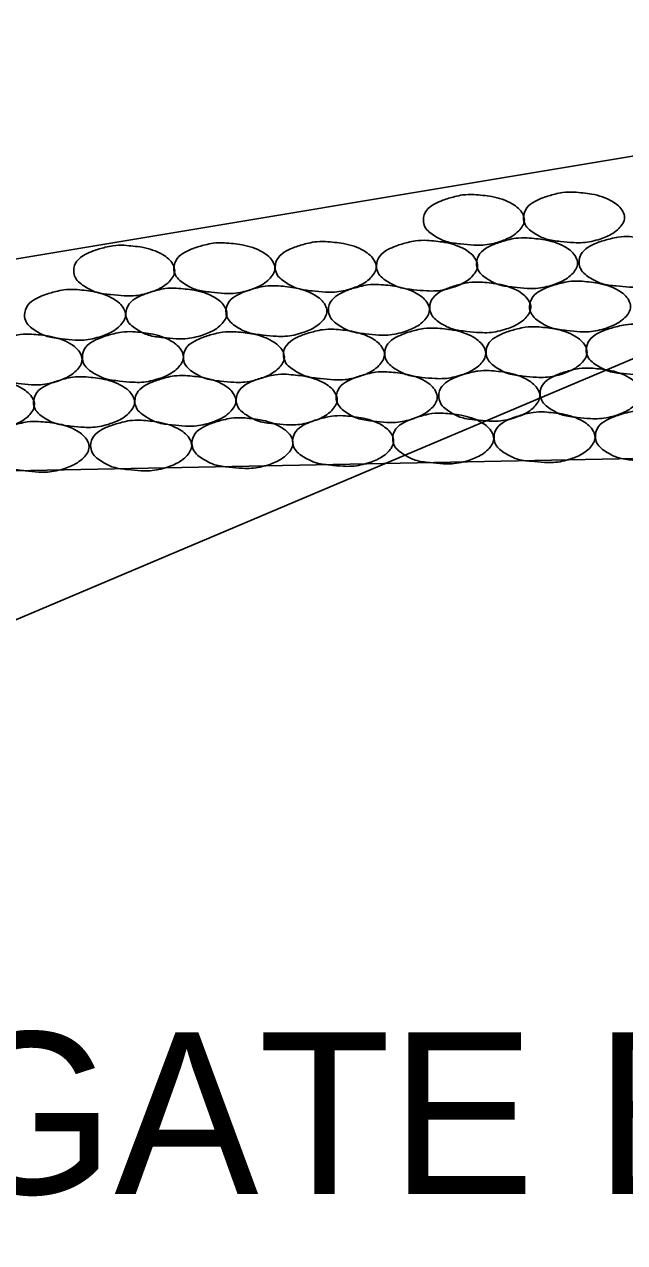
# Model space of a CAD drawing. Extents: x 60325 to 61047, y 53669 to 53767.
# Drawn here: x 60344.921 to 60346.778, y 53737.337 to 53741.105 of the extents above; entities that cross this region are included whole.
import ezdxf

# ---------------------------------------------------------------- set-up
doc = ezdxf.new("R2010")
doc.units = 0
doc.layers.add('R_Border Prem', color=7, linetype='Continuous')

msp = doc.modelspace()

# ---------------------------------------------------------------- linework, layer by layer
at = {"layer": 'R_Border Prem'}
for p, q in [((60349.2467, 53741.1045), (60340.428, 53739.6347)), ((60341.4044, 53737.789), (60347.6519, 53740.4285)), ((60355.2467, 53739.9311), (60340.428, 53739.6347))]:
    msp.add_line(p, q, dxfattribs=at)
for points in [[(60346.312, 53740.5782), (60346.367, 53740.5719), (60346.4307, 53740.5494), (60346.4632, 53740.5182), (60346.4682, 53740.4994), (60346.4507, 53740.4657), (60346.432, 53740.4507), (60346.3932, 53740.4332), (60346.3395, 53740.4219), (60346.312, 53740.4219), (60346.2707, 53740.4257), (60346.2257, 53740.4332), (60346.192, 53740.4494), (60346.1607, 53740.4782), (60346.1557, 53740.4994), (60346.1657, 53740.5294), (60346.1907, 53740.5494), (60346.2157, 53740.5607), (60346.2532, 53740.5719), (60346.277, 53740.5769), (60346.312, 53740.5782)], [(60346.6216, 53740.5858), (60346.6766, 53740.5796), (60346.7404, 53740.5571), (60346.7729, 53740.5258), (60346.7779, 53740.5071), (60346.7604, 53740.4733), (60346.7416, 53740.4583), (60346.7029, 53740.4408), (60346.6491, 53740.4296), (60346.6216, 53740.4296), (60346.5804, 53740.4333), (60346.5354, 53740.4408), (60346.5016, 53740.4571), (60346.4704, 53740.4858), (60346.4654, 53740.5071), (60346.4754, 53740.5371), (60346.5004, 53740.5571), (60346.5254, 53740.5683), (60346.5629, 53740.5796), (60346.5866, 53740.5846), (60346.6216, 53740.5858)], [(60345.2303, 53740.4213), (60345.2853, 53740.4151), (60345.3491, 53740.3926), (60345.3816, 53740.3613), (60345.3866, 53740.3426), (60345.3691, 53740.3088), (60345.3503, 53740.2938), (60345.3116, 53740.2763), (60345.2578, 53740.2651), (60345.2303, 53740.2651), (60345.1891, 53740.2688), (60345.1441, 53740.2763), (60345.1103, 53740.2926), (60345.0791, 53740.3213), (60345.0741, 53740.3426), (60345.0841, 53740.3726), (60345.1091, 53740.3926), (60345.1341, 53740.4038), (60345.1716, 53740.4151), (60345.1953, 53740.4201), (60345.2303, 53740.4213)], [(60345.54, 53740.429), (60345.595, 53740.4227), (60345.6587, 53740.4002), (60345.6912, 53740.369), (60345.6962, 53740.3502), (60345.6787, 53740.3165), (60345.66, 53740.3015), (60345.6212, 53740.284), (60345.5675, 53740.2727), (60345.54, 53740.2727), (60345.4987, 53740.2765), (60345.4537, 53740.284), (60345.42, 53740.3002), (60345.3887, 53740.329), (60345.3837, 53740.3502), (60345.3937, 53740.3802), (60345.4187, 53740.4002), (60345.4437, 53740.4115), (60345.4812, 53740.4227), (60345.505, 53740.4277), (60345.54, 53740.429)], [(60345.8534, 53740.4328), (60345.9084, 53740.4266), (60345.9721, 53740.4041), (60346.0046, 53740.3728), (60346.0096, 53740.3541), (60345.9921, 53740.3203), (60345.9734, 53740.3053), (60345.9346, 53740.2878), (60345.8809, 53740.2766), (60345.8534, 53740.2766), (60345.8121, 53740.2803), (60345.7671, 53740.2878), (60345.7334, 53740.3041), (60345.7021, 53740.3328), (60345.6971, 53740.3541), (60345.7071, 53740.3841), (60345.7321, 53740.4041), (60345.7571, 53740.4153), (60345.7946, 53740.4266), (60345.8184, 53740.4316), (60345.8534, 53740.4328)], [(60346.1668, 53740.4366), (60346.2218, 53740.4304), (60346.2856, 53740.4079), (60346.3181, 53740.3766), (60346.3231, 53740.3579), (60346.3056, 53740.3241), (60346.2868, 53740.3091), (60346.2481, 53740.2916), (60346.1943, 53740.2804), (60346.1668, 53740.2804), (60346.1256, 53740.2841), (60346.0806, 53740.2916), (60346.0468, 53740.3079), (60346.0156, 53740.3366), (60346.0106, 53740.3579), (60346.0206, 53740.3879), (60346.0456, 53740.4079), (60346.0706, 53740.4191), (60346.1081, 53740.4304), (60346.1318, 53740.4354), (60346.1668, 53740.4366)], [(60346.4764, 53740.4443), (60346.5314, 53740.438), (60346.5952, 53740.4155), (60346.6277, 53740.3843), (60346.6327, 53740.3655), (60346.6152, 53740.3318), (60346.5964, 53740.3168), (60346.5577, 53740.2993), (60346.5039, 53740.288), (60346.4764, 53740.288), (60346.4352, 53740.2918), (60346.3902, 53740.2993), (60346.3564, 53740.3155), (60346.3252, 53740.3443), (60346.3202, 53740.3655), (60346.3302, 53740.3955), (60346.3552, 53740.4155), (60346.3802, 53740.4268), (60346.4177, 53740.438), (60346.4414, 53740.443), (60346.4764, 53740.4443)], [(60346.7937, 53740.4481), (60346.8487, 53740.4418), (60346.9124, 53740.4193), (60346.9449, 53740.3881), (60346.9499, 53740.3693), (60346.9324, 53740.3356), (60346.9137, 53740.3206), (60346.8749, 53740.3031), (60346.8212, 53740.2918), (60346.7937, 53740.2918), (60346.7524, 53740.2956), (60346.7074, 53740.3031), (60346.6737, 53740.3193), (60346.6424, 53740.3481), (60346.6374, 53740.3693), (60346.6474, 53740.3993), (60346.6724, 53740.4193), (60346.6974, 53740.4306), (60346.7349, 53740.4418), (60346.7587, 53740.4468), (60346.7937, 53740.4481)], [(60346.6404, 53740.3105), (60346.6954, 53740.3042), (60346.7592, 53740.2817), (60346.7917, 53740.2505), (60346.7967, 53740.2317), (60346.7792, 53740.198), (60346.7604, 53740.183), (60346.7217, 53740.1655), (60346.6679, 53740.1542), (60346.6404, 53740.1542), (60346.5992, 53740.158), (60346.5542, 53740.1655), (60346.5204, 53740.1817), (60346.4892, 53740.2105), (60346.4842, 53740.2317), (60346.4942, 53740.2617), (60346.5192, 53740.2817), (60346.5442, 53740.293), (60346.5817, 53740.3042), (60346.6054, 53740.3092), (60346.6404, 53740.3105)], [(60345.078, 53740.2848), (60345.133, 53740.2785), (60345.1967, 53740.256), (60345.2292, 53740.2248), (60345.2342, 53740.206), (60345.2167, 53740.1723), (60345.198, 53740.1573), (60345.1592, 53740.1398), (60345.1055, 53740.1285), (60345.078, 53740.1285), (60345.0367, 53740.1323), (60344.9917, 53740.1398), (60344.958, 53740.156), (60344.9267, 53740.1848), (60344.9217, 53740.206), (60344.9317, 53740.236), (60344.9567, 53740.256), (60344.9817, 53740.2673), (60345.0192, 53740.2785), (60345.043, 53740.2835), (60345.078, 53740.2848)], [(60345.3914, 53740.2886), (60345.4464, 53740.2824), (60345.5102, 53740.2599), (60345.5427, 53740.2286), (60345.5477, 53740.2099), (60345.5302, 53740.1761), (60345.5114, 53740.1611), (60345.4727, 53740.1436), (60345.4189, 53740.1324), (60345.3914, 53740.1324), (60345.3502, 53740.1361), (60345.3052, 53740.1436), (60345.2714, 53740.1599), (60345.2402, 53740.1886), (60345.2352, 53740.2099), (60345.2452, 53740.2399), (60345.2702, 53740.2599), (60345.2952, 53740.2711), (60345.3327, 53740.2824), (60345.3564, 53740.2874), (60345.3914, 53740.2886)], [(60345.701, 53740.2963), (60345.756, 53740.29), (60345.8198, 53740.2675), (60345.8523, 53740.2363), (60345.8573, 53740.2175), (60345.8398, 53740.1838), (60345.821, 53740.1688), (60345.7823, 53740.1513), (60345.7285, 53740.14), (60345.701, 53740.14), (60345.6598, 53740.1438), (60345.6148, 53740.1513), (60345.581, 53740.1675), (60345.5498, 53740.1963), (60345.5448, 53740.2175), (60345.5548, 53740.2475), (60345.5798, 53740.2675), (60345.6048, 53740.2788), (60345.6423, 53740.29), (60345.666, 53740.295), (60345.701, 53740.2963)], [(60346.0183, 53740.3001), (60346.0733, 53740.2938), (60346.137, 53740.2713), (60346.1695, 53740.2401), (60346.1745, 53740.2213), (60346.157, 53740.1876), (60346.1383, 53740.1726), (60346.0995, 53740.1551), (60346.0458, 53740.1438), (60346.0183, 53740.1438), (60345.977, 53740.1476), (60345.932, 53740.1551), (60345.8983, 53740.1713), (60345.867, 53740.2001), (60345.862, 53740.2213), (60345.872, 53740.2513), (60345.897, 53740.2713), (60345.922, 53740.2826), (60345.9595, 53740.2938), (60345.9833, 53740.2988), (60346.0183, 53740.3001)], [(60346.3317, 53740.3077), (60346.3867, 53740.3015), (60346.4505, 53740.279), (60346.483, 53740.2477), (60346.488, 53740.229), (60346.4705, 53740.1952), (60346.4517, 53740.1802), (60346.413, 53740.1627), (60346.3592, 53740.1515), (60346.3317, 53740.1515), (60346.2905, 53740.1552), (60346.2455, 53740.1627), (60346.2117, 53740.179), (60346.1805, 53740.2077), (60346.1755, 53740.229), (60346.1855, 53740.259), (60346.2105, 53740.279), (60346.2355, 53740.2902), (60346.273, 53740.3015), (60346.2967, 53740.3065), (60346.3317, 53740.3077)], [(60345.8791, 53740.1617), (60345.9341, 53740.1554), (60345.9978, 53740.1329), (60346.0303, 53740.1017), (60346.0353, 53740.0829), (60346.0178, 53740.0492), (60345.9991, 53740.0342), (60345.9603, 53740.0167), (60345.9066, 53740.0054), (60345.8791, 53740.0054), (60345.8378, 53740.0092), (60345.7928, 53740.0167), (60345.7591, 53740.0329), (60345.7278, 53740.0617), (60345.7228, 53740.0829), (60345.7328, 53740.1129), (60345.7578, 53740.1329), (60345.7828, 53740.1442), (60345.8203, 53740.1554), (60345.8441, 53740.1604), (60345.8791, 53740.1617)], [(60346.1925, 53740.1655), (60346.2475, 53740.1593), (60346.3112, 53740.1368), (60346.3437, 53740.1055), (60346.3487, 53740.0868), (60346.3312, 53740.053), (60346.3125, 53740.038), (60346.2737, 53740.0205), (60346.22, 53740.0093), (60346.1925, 53740.0093), (60346.1512, 53740.013), (60346.1062, 53740.0205), (60346.0725, 53740.0368), (60346.0412, 53740.0655), (60346.0362, 53740.0868), (60346.0462, 53740.1168), (60346.0712, 53740.1368), (60346.0962, 53740.148), (60346.1337, 53740.1593), (60346.1575, 53740.1643), (60346.1925, 53740.1655)], [(60346.5059, 53740.1693), (60346.5609, 53740.1631), (60346.6247, 53740.1406), (60346.6572, 53740.1093), (60346.6622, 53740.0906), (60346.6447, 53740.0568), (60346.6259, 53740.0418), (60346.5872, 53740.0243), (60346.5334, 53740.0131), (60346.5059, 53740.0131), (60346.4647, 53740.0168), (60346.4197, 53740.0243), (60346.3859, 53740.0406), (60346.3547, 53740.0693), (60346.3497, 53740.0906), (60346.3597, 53740.1206), (60346.3847, 53740.1406), (60346.4097, 53740.1518), (60346.4472, 53740.1631), (60346.4709, 53740.1681), (60346.5059, 53740.1693)], [(60346.8155, 53740.177), (60346.8705, 53740.1707), (60346.9343, 53740.1482), (60346.9668, 53740.117), (60346.9718, 53740.0982), (60346.9543, 53740.0645), (60346.9355, 53740.0495), (60346.8968, 53740.032), (60346.843, 53740.0207), (60346.8155, 53740.0207), (60346.7743, 53740.0245), (60346.7293, 53740.032), (60346.6955, 53740.0482), (60346.6643, 53740.077), (60346.6593, 53740.0982), (60346.6693, 53740.1282), (60346.6943, 53740.1482), (60346.7193, 53740.1595), (60346.7568, 53740.1707), (60346.7805, 53740.1757), (60346.8155, 53740.177)], [(60344.9435, 53740.1465), (60344.9985, 53740.1403), (60345.0623, 53740.1178), (60345.0948, 53740.0865), (60345.0998, 53740.0678), (60345.0823, 53740.034), (60345.0635, 53740.019), (60345.0248, 53740.0015), (60344.971, 53739.9903), (60344.9435, 53739.9903), (60344.9023, 53739.994), (60344.8573, 53740.0015), (60344.8235, 53740.0178), (60344.7923, 53740.0465), (60344.7873, 53740.0678), (60344.7973, 53740.0978), (60344.8223, 53740.1178), (60344.8473, 53740.129), (60344.8848, 53740.1403), (60344.9085, 53740.1453), (60344.9435, 53740.1465)], [(60345.257, 53740.1542), (60345.312, 53740.1479), (60345.3757, 53740.1254), (60345.4082, 53740.0942), (60345.4132, 53740.0754), (60345.3957, 53740.0417), (60345.377, 53740.0267), (60345.3382, 53740.0092), (60345.2845, 53739.9979), (60345.257, 53739.9979), (60345.2157, 53740.0017), (60345.1707, 53740.0092), (60345.137, 53740.0254), (60345.1057, 53740.0542), (60345.1007, 53740.0754), (60345.1107, 53740.1054), (60345.1357, 53740.1254), (60345.1607, 53740.1367), (60345.1982, 53740.1479), (60345.222, 53740.1529), (60345.257, 53740.1542)], [(60345.5694, 53740.154), (60345.6244, 53740.1478), (60345.6882, 53740.1253), (60345.7207, 53740.094), (60345.7257, 53740.0753), (60345.7082, 53740.0415), (60345.6894, 53740.0265), (60345.6507, 53740.009), (60345.5969, 53739.9978), (60345.5694, 53739.9978), (60345.5282, 53740.0015), (60345.4832, 53740.009), (60345.4494, 53740.0253), (60345.4182, 53740.054), (60345.4132, 53740.0753), (60345.4232, 53740.1053), (60345.4482, 53740.1253), (60345.4732, 53740.1365), (60345.5107, 53740.1478), (60345.5344, 53740.1528), (60345.5694, 53740.154)], [(60344.7962, 53740.0071), (60344.8512, 53740.0009), (60344.915, 53739.9784), (60344.9475, 53739.9471), (60344.9525, 53739.9284), (60344.935, 53739.8946), (60344.9162, 53739.8796), (60344.8775, 53739.8621), (60344.8237, 53739.8509), (60344.7962, 53739.8509), (60344.755, 53739.8546), (60344.71, 53739.8621), (60344.6762, 53739.8784), (60344.645, 53739.9071), (60344.64, 53739.9284), (60344.65, 53739.9584), (60344.675, 53739.9784), (60344.7, 53739.9896), (60344.7375, 53740.0009), (60344.7612, 53740.0059), (60344.7962, 53740.0071)], [(60345.1059, 53740.0148), (60345.1609, 53740.0085), (60345.2246, 53739.986), (60345.2571, 53739.9548), (60345.2621, 53739.936), (60345.2446, 53739.9023), (60345.2259, 53739.8873), (60345.1871, 53739.8698), (60345.1334, 53739.8585), (60345.1059, 53739.8585), (60345.0646, 53739.8623), (60345.0196, 53739.8698), (60344.9859, 53739.886), (60344.9546, 53739.9148), (60344.9496, 53739.936), (60344.9596, 53739.966), (60344.9846, 53739.986), (60345.0096, 53739.9973), (60345.0471, 53740.0085), (60345.0709, 53740.0135), (60345.1059, 53740.0148)], [(60345.4193, 53740.0186), (60345.4743, 53740.0123), (60345.538, 53739.9898), (60345.5705, 53739.9586), (60345.5755, 53739.9398), (60345.558, 53739.9061), (60345.5393, 53739.8911), (60345.5005, 53739.8736), (60345.4468, 53739.8623), (60345.4193, 53739.8623), (60345.378, 53739.8661), (60345.333, 53739.8736), (60345.2993, 53739.8898), (60345.268, 53739.9186), (60345.263, 53739.9398), (60345.273, 53739.9698), (60345.298, 53739.9898), (60345.323, 53740.0011), (60345.3605, 53740.0123), (60345.3843, 53740.0173), (60345.4193, 53740.0186)], [(60345.7327, 53740.0224), (60345.7877, 53740.0162), (60345.8515, 53739.9937), (60345.884, 53739.9624), (60345.889, 53739.9437), (60345.8715, 53739.9099), (60345.8527, 53739.8949), (60345.814, 53739.8774), (60345.7602, 53739.8662), (60345.7327, 53739.8662), (60345.6915, 53739.8699), (60345.6465, 53739.8774), (60345.6127, 53739.8937), (60345.5815, 53739.9224), (60345.5765, 53739.9437), (60345.5865, 53739.9737), (60345.6115, 53739.9937), (60345.6365, 53740.0049), (60345.674, 53740.0162), (60345.6977, 53740.0212), (60345.7327, 53740.0224)], [(60346.0423, 53740.0301), (60346.0973, 53740.0238), (60346.1611, 53740.0013), (60346.1936, 53739.9701), (60346.1986, 53739.9513), (60346.1811, 53739.9176), (60346.1623, 53739.9026), (60346.1236, 53739.8851), (60346.0698, 53739.8738), (60346.0423, 53739.8738), (60346.0011, 53739.8776), (60345.9561, 53739.8851), (60345.9223, 53739.9013), (60345.8911, 53739.9301), (60345.8861, 53739.9513), (60345.8961, 53739.9813), (60345.9211, 53740.0013), (60345.9461, 53740.0126), (60345.9836, 53740.0238), (60346.0073, 53740.0288), (60346.0423, 53740.0301)], [(60346.3596, 53740.0339), (60346.4146, 53740.0276), (60346.4783, 53740.0051), (60346.5108, 53739.9739), (60346.5158, 53739.9551), (60346.4983, 53739.9214), (60346.4796, 53739.9064), (60346.4408, 53739.8889), (60346.3871, 53739.8776), (60346.3596, 53739.8776), (60346.3183, 53739.8814), (60346.2733, 53739.8889), (60346.2396, 53739.9051), (60346.2083, 53739.9339), (60346.2033, 53739.9551), (60346.2133, 53739.9851), (60346.2383, 53740.0051), (60346.2633, 53740.0164), (60346.3008, 53740.0276), (60346.3246, 53740.0326), (60346.3596, 53740.0339)], [(60346.673, 53740.0415), (60346.728, 53740.0353), (60346.7918, 53740.0128), (60346.8243, 53739.9815), (60346.8293, 53739.9628), (60346.8118, 53739.929), (60346.793, 53739.914), (60346.7543, 53739.8965), (60346.7005, 53739.8853), (60346.673, 53739.8853), (60346.6318, 53739.889), (60346.5868, 53739.8965), (60346.553, 53739.9128), (60346.5218, 53739.9415), (60346.5168, 53739.9628), (60346.5268, 53739.9928), (60346.5518, 53740.0128), (60346.5768, 53740.024), (60346.6143, 53740.0353), (60346.638, 53740.0403), (60346.673, 53740.0415)], [(60345.9074, 53739.8945), (60345.9624, 53739.8882), (60346.0262, 53739.8657), (60346.0587, 53739.8345), (60346.0637, 53739.8157), (60346.0462, 53739.782), (60346.0274, 53739.767), (60345.9887, 53739.7495), (60345.9349, 53739.7382), (60345.9074, 53739.7382), (60345.8662, 53739.742), (60345.8212, 53739.7495), (60345.7874, 53739.7657), (60345.7562, 53739.7945), (60345.7512, 53739.8157), (60345.7612, 53739.8457), (60345.7862, 53739.8657), (60345.8112, 53739.877), (60345.8487, 53739.8882), (60345.8724, 53739.8932), (60345.9074, 53739.8945)], [(60346.2171, 53739.9021), (60346.2721, 53739.8959), (60346.3358, 53739.8734), (60346.3683, 53739.8421), (60346.3733, 53739.8234), (60346.3558, 53739.7896), (60346.3371, 53739.7746), (60346.2983, 53739.7571), (60346.2446, 53739.7459), (60346.2171, 53739.7459), (60346.1758, 53739.7496), (60346.1308, 53739.7571), (60346.0971, 53739.7734), (60346.0658, 53739.8021), (60346.0608, 53739.8234), (60346.0708, 53739.8534), (60346.0958, 53739.8734), (60346.1208, 53739.8846), (60346.1583, 53739.8959), (60346.1821, 53739.9009), (60346.2171, 53739.9021)], [(60346.5305, 53739.9059), (60346.5855, 53739.8997), (60346.6492, 53739.8772), (60346.6817, 53739.8459), (60346.6867, 53739.8272), (60346.6692, 53739.7934), (60346.6505, 53739.7784), (60346.6117, 53739.7609), (60346.558, 53739.7497), (60346.5305, 53739.7497), (60346.4892, 53739.7534), (60346.4442, 53739.7609), (60346.4105, 53739.7772), (60346.3792, 53739.8059), (60346.3742, 53739.8272), (60346.3842, 53739.8572), (60346.4092, 53739.8772), (60346.4342, 53739.8884), (60346.4717, 53739.8997), (60346.4955, 53739.9047), (60346.5305, 53739.9059)], [(60346.8439, 53739.9097), (60346.8989, 53739.9035), (60346.9627, 53739.881), (60346.9952, 53739.8497), (60347.0002, 53739.831), (60346.9827, 53739.7972), (60346.9639, 53739.7822), (60346.9252, 53739.7647), (60346.8714, 53739.7535), (60346.8439, 53739.7535), (60346.8027, 53739.7572), (60346.7577, 53739.7647), (60346.7239, 53739.781), (60346.6927, 53739.8097), (60346.6877, 53739.831), (60346.6977, 53739.861), (60346.7227, 53739.881), (60346.7477, 53739.8922), (60346.7852, 53739.9035), (60346.8089, 53739.9085), (60346.8439, 53739.9097)], [(60344.9654, 53739.8765), (60345.0204, 53739.8703), (60345.0841, 53739.8478), (60345.1166, 53739.8165), (60345.1216, 53739.7978), (60345.1041, 53739.764), (60345.0854, 53739.749), (60345.0466, 53739.7315), (60344.9929, 53739.7203), (60344.9654, 53739.7203), (60344.9241, 53739.724), (60344.8791, 53739.7315), (60344.8454, 53739.7478), (60344.8141, 53739.7765), (60344.8091, 53739.7978), (60344.8191, 53739.8278), (60344.8441, 53739.8478), (60344.8691, 53739.859), (60344.9066, 53739.8703), (60344.9304, 53739.8753), (60344.9654, 53739.8765)], [(60345.2826, 53739.8803), (60345.3376, 53739.8741), (60345.4014, 53739.8516), (60345.4339, 53739.8203), (60345.4389, 53739.8016), (60345.4214, 53739.7678), (60345.4026, 53739.7528), (60345.3639, 53739.7353), (60345.3101, 53739.7241), (60345.2826, 53739.7241), (60345.2414, 53739.7278), (60345.1964, 53739.7353), (60345.1626, 53739.7516), (60345.1314, 53739.7803), (60345.1264, 53739.8016), (60345.1364, 53739.8316), (60345.1614, 53739.8516), (60345.1864, 53739.8628), (60345.2239, 53739.8741), (60345.2476, 53739.8791), (60345.2826, 53739.8803)], [(60345.5961, 53739.888), (60345.6511, 53739.8817), (60345.7148, 53739.8592), (60345.7473, 53739.828), (60345.7523, 53739.8092), (60345.7348, 53739.7755), (60345.7161, 53739.7605), (60345.6773, 53739.743), (60345.6236, 53739.7317), (60345.5961, 53739.7317), (60345.5548, 53739.7355), (60345.5098, 53739.743), (60345.4761, 53739.7592), (60345.4448, 53739.788), (60345.4398, 53739.8092), (60345.4498, 53739.8392), (60345.4748, 53739.8592), (60345.4998, 53739.8705), (60345.5373, 53739.8817), (60345.5611, 53739.8867), (60345.5961, 53739.888)]]:
    msp.add_spline(points, degree=3, dxfattribs=at)

# ---------------------------------------------------------------- texts
msp.add_text('AGGREGATE BASE COURSE (CL. 7)', height=0.5, dxfattribs=at).set_placement((60342.2648, 53737.4878))

doc.saveas('drawing.dxf')
